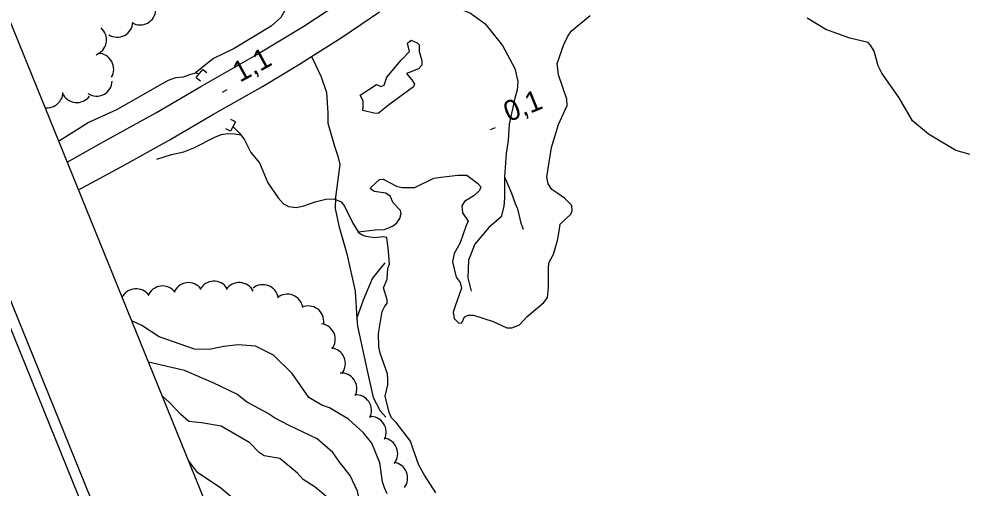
# Model space of a CAD drawing. Extents: x 362852 to 366875, y 5563573 to 5566479.
# Drawn here: x 363033.3 to 363213.3, y 5564624.8 to 5564714.4 of the extents above; entities that cross this region are included whole.
import ezdxf

# ---------------------------------------------------------------- set-up
doc = ezdxf.new("R2010")
doc.units = 0
for name, color, linetype in [('Niveau 2', 7, 'Continuous'), ('Niveau 21', 7, 'Continuous'), ('Niveau 22', 7, 'Continuous'), ('Niveau 26', 7, 'Continuous'), ('Niveau 3', 7, 'Continuous'), ('Niveau 4', 7, 'Continuous'), ('Niveau 44', 7, 'Continuous'), ('Niveau 60', 7, 'Continuous')]:
    doc.layers.add(name, color=color, linetype=linetype)

msp = doc.modelspace()

# ---------------------------------------------------------------- linework, layer by layer
at = {"layer": 'Niveau 2'}
for points in [[(363103.64, 5564623.72), (363103.09, 5564624.87), (363102.73, 5564626.04), (363102.22, 5564629.65), (363100.7, 5564633.4), (363099.12, 5564635.37), (363096.26, 5564637.99), (363093.87, 5564639.37), (363092.6, 5564640.16), (363091.17, 5564640.65), (363088.67, 5564642.11), (363085.5, 5564646.68), (363081.91, 5564650.22), (363078.5, 5564651.92), (363075.2, 5564652.17), (363072.43, 5564651.88), (363069.62, 5564651.27), (363066.83, 5564651.35), (363060.12, 5564653.73), (363056.79, 5564655.85), (363054.87, 5564656.77)], [(363098.87, 5564619.99), (363097.96, 5564624.24), (363096.53, 5564627.21), (363094.6, 5564629.71), (363093.23, 5564631.64), (363090.27, 5564634.22), (363084.92, 5564636.8), (363082.12, 5564638.25), (363080.76, 5564639.12), (363076.79, 5564641.27), (363074.92, 5564642.74), (363070.43, 5564644.92), (363064.94, 5564647.25), (363058.07, 5564648.89)], [(363097.03, 5564610.24), (363096.03, 5564611.13), (363094.02, 5564613.23), (363093.06, 5564614.63), (363092.89, 5564616.06), (363093.42, 5564619.28), (363093.23, 5564621.21), (363092.31, 5564622.95), (363089.89, 5564624.99), (363087.59, 5564626.46), (363086.51, 5564627.7), (363083.15, 5564630.48), (363080.11, 5564631.01), (363079.17, 5564631.62), (363077.38, 5564633.49), (363071.93, 5564636.65), (363068.15, 5564637.31), (363065.74, 5564637.55), (363064.25, 5564638.86), (363062.13, 5564641.09), (363060.68, 5564642.47)], [(363094.29, 5564606.38), (363091.9, 5564606.87), (363087.29, 5564608.93), (363086.08, 5564609.86), (363083.41, 5564612.67), (363080.69, 5564616.68), (363076.78, 5564620.65), (363071.9, 5564624.84), (363067.4, 5564627.82), (363065.71, 5564630.08)]]:
    msp.add_lwpolyline(points, dxfattribs=at)
at = {"layer": 'Niveau 21'}
for points in [[(363042.57, 5564687.07), (363049.57, 5564690.97), (363059.59, 5564696.56), (363068.05, 5564701.52), (363078.73, 5564707.63), (363087.69, 5564713.03), (363096.43, 5564718.83)], [(363044.72, 5564681.78), (363052.84, 5564686.17), (363061.91, 5564691.17), (363070.47, 5564696.2), (363079.79, 5564701.5), (363086.9, 5564705.77), (363089.19, 5564707.21), (363095.04, 5564710.88), (363102.16, 5564715.75)]]:
    msp.add_lwpolyline(points, dxfattribs=at)
at = {"layer": 'Niveau 22'}
for points in [[(363107.75, 5564719.61), (363109.63, 5564719.04), (363111.8, 5564718.11), (363114.88, 5564716.96), (363116.72, 5564716.65), (363119.54, 5564715.5), (363122.34, 5564713.47), (363125.64, 5564709.34), (363128, 5564704.9), (363128.54, 5564702.43), (363128.41, 5564700.8), (363127.99, 5564699.27), (363126.88, 5564694.33), (363126.69, 5564691.19), (363126.35, 5564688.72), (363126.03, 5564684.26), (363126.02, 5564680.27), (363125.85, 5564678.57), (363125.39, 5564676.64), (363123.02, 5564674.56), (363120.37, 5564671.41), (363119.16, 5564668.33), (363118.99, 5564664.97), (363119.63, 5564662.41)], [(363089.19, 5564707.21), (363089.91, 5564705.66), (363091.04, 5564703.31), (363092.05, 5564700.33), (363092.31, 5564696.47), (363092.27, 5564694.47), (363093.59, 5564690.12), (363094.21, 5564688.21), (363094.57, 5564686.6), (363093.74, 5564680.39), (363093.72, 5564678.19), (363094.41, 5564674.9), (363095.91, 5564669.53), (363097.51, 5564662.42), (363097.83, 5564657.21), (363097.92, 5564655.77), (363099.88, 5564646.93), (363100.96, 5564642.13), (363102.29, 5564639.57), (363103.35, 5564638.38)], [(363126.03, 5564684.26), (363127.35, 5564681.13), (363128.05, 5564679.18), (363128.49, 5564678.13), (363129.12, 5564675.42), (363129.56, 5564674.23)], [(363097.83, 5564657.21), (363099.09, 5564660.77), (363100.84, 5564664.82), (363103.21, 5564667.84)]]:
    msp.add_lwpolyline(points, dxfattribs=at)
at = {"layer": 'Niveau 26'}
for p, q in [((363067.17, 5564703.19), (363068.41, 5564704.77)), ((363068.41, 5564704.77), (363069.19, 5564704.17)), ((363067.17, 5564703.19), (363067.97, 5564702.57)), ((363074.64, 5564694.72), (363073.76, 5564695.18)), ((363073.71, 5564692.94), (363072.83, 5564693.4)), ((363074.64, 5564694.72), (363073.71, 5564692.94))]:
    msp.add_line(p, q, dxfattribs=at)
at = {"layer": 'Niveau 3'}
for p, q in [((363072.17, 5564700.44), (363073.08, 5564700.94)), ((363123.31, 5564693.3), (363124.27, 5564693.69))]:
    msp.add_line(p, q, dxfattribs=at)
at = {"layer": 'Niveau 4'}
for points in [[(363137.95, 5564758.9), (363135.21, 5564755.58), (363131.16, 5564750.77), (363126.84, 5564747.01), (363122.65, 5564743.71), (363116.24, 5564738.19), (363114.08, 5564736.47), (363108.07, 5564732.38), (363105.44, 5564730.74), (363103.03, 5564727.52), (363099.25, 5564724.56), (363094.73, 5564721.74), (363092.28, 5564720.55), (363087.34, 5564719.17), (363086.08, 5564718.27), (363084.77, 5564717.21), (363083.33, 5564714.66), (363081.5, 5564713.04), (363074.4, 5564708.73), (363070.49, 5564706.84), (363067.06, 5564704.08)], [(363102.93, 5564663.03), (363103.61, 5564664.7), (363103.72, 5564666.82), (363104.09, 5564667.6), (363103.86, 5564670.08), (363103.54, 5564672.65), (363102.9, 5564672.82), (363101.17, 5564672.6), (363099.63, 5564672.83), (363098.97, 5564673.06), (363098.12, 5564673.58), (363098.11, 5564673.76), (363101.3, 5564674.1), (363103.02, 5564674.19), (363103.73, 5564674.43), (363104.73, 5564674.91), (363105.44, 5564675.46), (363106.04, 5564676.28), (363106.26, 5564677.25), (363106.14, 5564677.83), (363104.78, 5564679.27), (363104.17, 5564680.58), (363103.37, 5564681.13), (363101.11, 5564681.43), (363100.44, 5564681.97), (363100.56, 5564682.27), (363102.14, 5564683.75), (363102.87, 5564683.81), (363105.38, 5564682.47), (363106.43, 5564682.22), (363108.87, 5564682.24), (363112.52, 5564684.02), (363113.83, 5564684.2), (363117.13, 5564684.58), (363118.82, 5564684.59), (363119.56, 5564684.02), (363120.94, 5564682.97), (363121.47, 5564682.31), (363121.24, 5564681.65), (363120.19, 5564680.71), (363118.38, 5564679.51), (363117.88, 5564678.74), (363118, 5564677.4), (363119.06, 5564675.78), (363118.72, 5564674.94), (363117.54, 5564671.62), (363116.43, 5564669.64), (363116.09, 5564668.05), (363116.77, 5564665.07), (363117.56, 5564664.09), (363117.78, 5564662.98), (363116.59, 5564659.53), (363116.23, 5564658.44), (363116.38, 5564657.18), (363117.31, 5564656.32), (363117.86, 5564656.36), (363118.38, 5564657.52), (363119.05, 5564657.86), (363120.06, 5564657.85), (363123.85, 5564656.61), (363126.47, 5564655.45), (363127.43, 5564655.41), (363128.87, 5564656.02), (363130.3, 5564657.56), (363133.51, 5564660.23), (363134.23, 5564661.22), (363134.38, 5564663.1), (363134.41, 5564666.76), (363134.46, 5564667.85), (363135.34, 5564669.48), (363136.14, 5564672.07), (363136.36, 5564673.49), (363136.63, 5564675.23), (363138.68, 5564677.1), (363138.95, 5564677.78), (363138.86, 5564678.75), (363137.45, 5564680.16), (363136.19, 5564681.08), (363135.04, 5564681.86), (363134.34, 5564682.94), (363134.09, 5564684.28), (363135, 5564689.88), (363136.3, 5564694.26), (363137.94, 5564697.84), (363137.92, 5564699.09), (363136.28, 5564703.74), (363136.06, 5564705.91), (363137.31, 5564709.51), (363138.09, 5564711.1), (363138.78, 5564712.14), (363142.33, 5564715.07)], [(363238.47, 5564679.85), (363233.17, 5564682.46), (363229.62, 5564683.74), (363224.38, 5564684.68), (363218.16, 5564687.54), (363214.42, 5564688.67), (363212.15, 5564689.28), (363206.95, 5564692.38), (363203.85, 5564694.97), (363201.34, 5564699.32), (363198.04, 5564704.03), (363197.33, 5564705.43), (363196.53, 5564708.23), (363195.85, 5564709.39), (363195.44, 5564709.91), (363191.91, 5564710.69), (363187.32, 5564712.35), (363183.75, 5564714.56)], [(363098.44, 5564699.87), (363101.56, 5564701.87), (363102.41, 5564701.48), (363103.05, 5564701.75), (363103.54, 5564703.27), (363106.28, 5564706.49), (363107.89, 5564708.18), (363107.48, 5564709.76), (363108.17, 5564710.37), (363109.33, 5564709.85), (363109.74, 5564709.46), (363109.71, 5564708.19), (363110.25, 5564706.46), (363110.24, 5564705.58), (363109.6, 5564704.87), (363107.81, 5564704.19), (363107.33, 5564703.98), (363108.34, 5564702.77), (363108.81, 5564701.96), (363108.67, 5564701.4), (363104.14, 5564698.12), (363101.92, 5564696.37), (363101.09, 5564696.4), (363098.94, 5564696.88), (363099.02, 5564697.6), (363099.04, 5564698.74), (363098.44, 5564699.87)], [(363041.07, 5564691.2), (363046.55, 5564694.59), (363052.04, 5564697.08), (363057.16, 5564700), (363059.27, 5564701.26), (363061.87, 5564702.69), (363063.28, 5564703.22), (363064.73, 5564703.35), (363065.98, 5564703.81), (363067.06, 5564704.08), (363067.78, 5564703.98)], [(363074.18, 5564693.84), (363075.38, 5564692.67), (363075.67, 5564692.29), (363076.38, 5564691.33), (363077.6, 5564688.89), (363079.23, 5564686.94), (363080.85, 5564683.1), (363082.81, 5564680.22), (363083.85, 5564679.08), (363084.81, 5564678.6), (363086.27, 5564678.4), (363087.72, 5564678.7), (363089.9, 5564679.49), (363091.88, 5564680), (363093.43, 5564680.05), (363094.82, 5564679.47), (363095.49, 5564678.62), (363097.03, 5564675.42), (363098.11, 5564673.76)], [(363059.64, 5564687.65), (363062.43, 5564688.5), (363064.79, 5564689.01), (363066.72, 5564689.78), (363070.86, 5564691.9), (363072, 5564692.31), (363073.16, 5564692.55), (363074.46, 5564692.45), (363075.67, 5564692.29)], [(363112.89, 5564623.92), (363110.72, 5564627.28), (363109.65, 5564629.22), (363108.54, 5564632.47), (363108.06, 5564633.77), (363105.36, 5564637.35), (363104.41, 5564638.27), (363104, 5564639.23), (363103.2, 5564642.35), (363103.71, 5564644.57), (363103.75, 5564645.53), (363103.66, 5564646.63), (363102.26, 5564650.56), (363102, 5564651.77), (363101.99, 5564654.35), (363102.63, 5564658.51), (363103.13, 5564659.41), (363103.59, 5564660.11), (363103.63, 5564660.75), (363102.93, 5564663.03)]]:
    msp.add_lwpolyline(points, dxfattribs=at)
at = {"layer": 'Niveau 44'}
for centre, start, end in [((363056.46, 5564716.24), 238.7915, 358.7695), ((363052.08, 5564713.9), 237.4183, 357.3962), ((363047.06, 5564710.4), 289.2499, 49.2278), ((363048.43, 5564704.82), 328.9079, 88.8859), ((363048.15, 5564702.66), 236.9258, 356.9037), ((363038.73, 5564700.44), 265.1253, 357.9364), ((363044.38, 5564701.43), 203.752, 323.73), ((363070.56, 5564661.33), 32.6924, 152.6704), ((363055.69, 5564659.88), 34.3737, 154.3517), ((363060.74, 5564660.42), 37.3999, 157.3778), ((363065.69, 5564661.06), 37.3999, 157.3778), ((363075.38, 5564661.07), 26.2419, 146.2199), ((363079.89, 5564660.66), 8.7596, 128.7375), ((363084.55, 5564658.85), 8.7596, 128.7375), ((363088.53, 5564656.6), 353.8909, 113.8688), ((363090.71, 5564653.21), 322.8373, 82.8153), ((363092.65, 5564648.6), 322.8373, 82.8153), ((363094.84, 5564643.8), 334.0389, 94.0168), ((363097.64, 5564639.65), 334.0389, 94.0168), ((363100.43, 5564635.51), 334.0389, 94.0168), ((363102.63, 5564631.39), 322.2803, 82.2583), ((363104.52, 5564626.76), 322.2803, 82.2583)]:
    msp.add_arc(centre, 3, start, end, dxfattribs=at)
at = {"layer": 'Niveau 60'}
for points in [[(363470.95, 5563573.17), (366875.21, 5564954.96), (366256.48, 5566479.3), (362852.22, 5565097.5), (363470.95, 5563573.17)], [(363472.05, 5563575.77), (366872.61, 5564956.04), (366255.38, 5566476.69), (362854.83, 5565096.41), (363472.05, 5563575.77)], [(362880.89, 5565085.4), (365762.56, 5566255.07), (366364.73, 5564771.5), (366364.73, 5564771.5), (363483.08, 5563601.82), (362880.89, 5565085.4)]]:
    msp.add_lwpolyline(points, dxfattribs=at)

# ---------------------------------------------------------------- texts
at = {"layer": 'Niveau 3'}
for s, rotation, p in [('1,1  ', 28.7965, (363075.5, 5564702.19)), ('0,1  ', 22.09, (363126.82, 5564694.66))]:
    msp.add_text(s, height=3.93, rotation=rotation, dxfattribs=at).set_placement(p)

doc.saveas('drawing.dxf')
